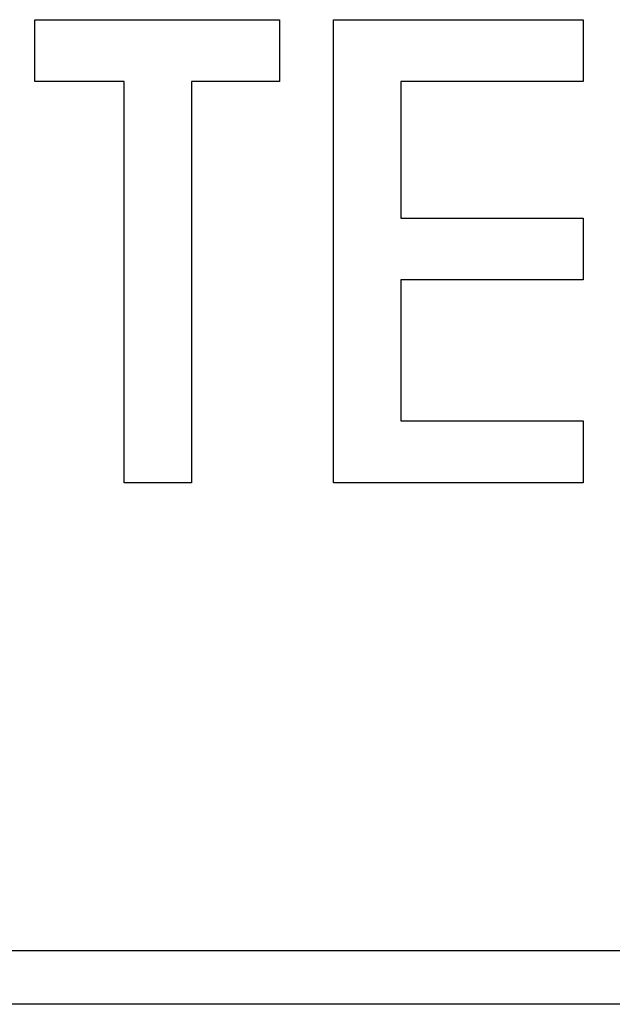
# Model space of a CAD drawing. Extents: x 1107 to 4046, y 937 to 3355.
# Tile 785 of 861: x 3056.15 to 3058.64, y 1747.21 to 1751.35. Entities that reach past the tile are written whole.
import ezdxf

# ---------------------------------------------------------------- set-up
doc = ezdxf.new("R2010")
doc.units = 0
doc.layers.add('KF_VIDA_L___C_LEFT', color=7, linetype='CONTINUOUS')

# ---------------------------------------------------------------- blocks, each defined once
blk = doc.blocks.new('KF_VIDA_L___C_LEFT')
at = {"layer": 'KF_VIDA_L___C_LEFT'}
for p, q in [((166.9096, 61.874), (166.9096, 62.1338)), ((166.9096, 62.1338), (167.938, 62.1338)), ((166.9096, 62.1338), (167.938, 62.1338)), ((166.9096, 61.874), (166.9096, 62.1338)), ((167.938, 62.1338), (167.938, 61.874)), ((167.938, 62.1338), (167.938, 61.874)), ((168.1652, 60.19), (168.1652, 62.1338)), ((168.1652, 62.1338), (169.2136, 62.1338)), ((168.1652, 62.1338), (169.2136, 62.1338)), ((168.1652, 60.19), (168.1652, 62.1338)), ((169.2136, 62.1338), (169.2136, 61.874)), ((169.2136, 62.1338), (169.2136, 61.874)), ((167.2853, 61.874), (166.9096, 61.874)), ((167.2853, 61.874), (166.9096, 61.874)), ((167.2853, 60.19), (167.2853, 61.874)), ((167.2853, 60.19), (167.2853, 61.874)), ((167.938, 61.874), (167.5678, 61.874)), ((167.5678, 61.874), (167.5678, 60.19)), ((167.5678, 61.874), (167.5678, 60.19)), ((167.938, 61.874), (167.5678, 61.874)), ((169.2136, 61.874), (168.4481, 61.874)), ((168.4481, 61.874), (168.4481, 61.3)), ((168.4481, 61.874), (168.4481, 61.3)), ((169.2136, 61.874), (168.4481, 61.874)), ((168.4481, 61.3), (169.2136, 61.3)), ((168.4481, 61.3), (169.2136, 61.3)), ((169.2136, 61.3), (169.2136, 61.0409)), ((169.2136, 61.3), (169.2136, 61.0409)), ((169.2136, 61.0409), (168.4481, 61.0409)), ((168.4481, 61.0409), (168.4481, 60.4492)), ((168.4481, 61.0409), (168.4481, 60.4492)), ((169.2136, 61.0409), (168.4481, 61.0409)), ((168.4481, 60.4492), (169.2136, 60.4492)), ((168.4481, 60.4492), (169.2136, 60.4492)), ((169.2136, 60.4492), (169.2136, 60.19)), ((169.2136, 60.4492), (169.2136, 60.19)), ((167.5678, 60.19), (167.2853, 60.19)), ((167.5678, 60.19), (167.2853, 60.19)), ((169.2136, 60.19), (168.1652, 60.19)), ((169.2136, 60.19), (168.1652, 60.19)), ((173.2451, 58.225), (152.8549, 58.225)), ((173.65, 58), (152.45, 58))]:
    blk.add_line(p, q, dxfattribs=at)

msp = doc.modelspace()

# ---------------------------------------------------------------- block references
at = {"layer": 'KF_VIDA_L___C_LEFT'}
msp.add_blockref('KF_VIDA_L___C_LEFT', (2889.3036, 1689.2132), dxfattribs=at)

doc.saveas('drawing.dxf')
